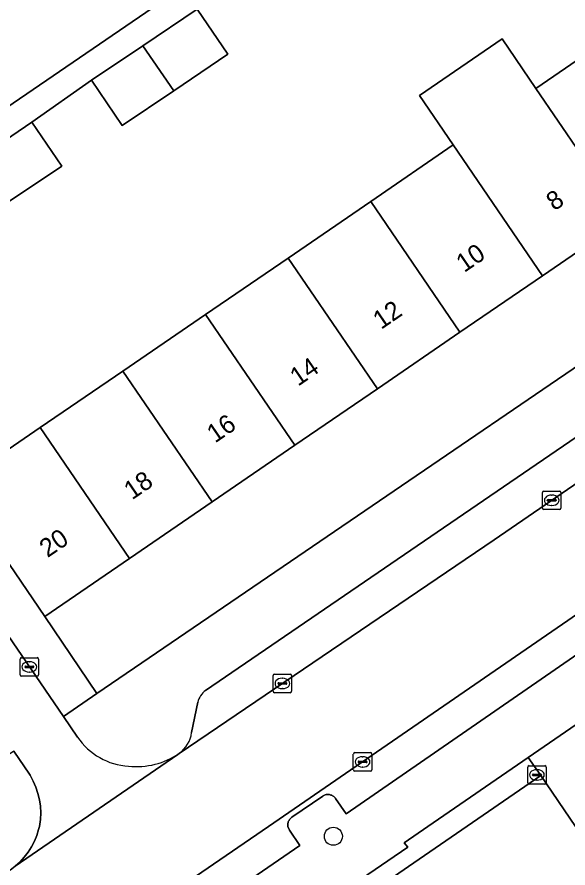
# Model space of a CAD drawing. Extents: x 157445 to 158888, y 383061 to 384688.
# Drawn here: x 158281.38 to 158311.29, y 383747.74 to 383793.91 of the extents above; entities that cross this region are included whole.
import ezdxf

# ---------------------------------------------------------------- set-up
doc = ezdxf.new("R2010")
doc.units = 0
for name, color, linetype in [('IMGEO_Boom', 7, 'Continuous'), ('IMGEO_Erf', 7, 'Continuous'), ('IMGEO_Groenvoorziening', 7, 'Continuous'), ('IMGEO_Kolk', 7, 'Continuous'), ('IMGEO_Pand', 7, 'Continuous'), ('IMGEO_Pand_nummerreeks', 7, 'Continuous'), ('IMGEO_Parkeervlak_open', 7, 'Continuous'), ('IMGEO_Rijbaan_lokaal_open', 7, 'Continuous'), ('IMGEO_Voetpad_halfverhard', 7, 'Continuous'), ('IMGEO_Voetpad_open', 7, 'Continuous')]:
    doc.layers.add(name, color=color, linetype=linetype)

msp = doc.modelspace()

# ---------------------------------------------------------------- linework, layer by layer
at = {"layer": 'IMGEO_Boom'}
msp.add_circle((158298.553, 383749.462), 0.489, dxfattribs=at)
at = {"layer": 'IMGEO_Erf'}
for points in [[(158273.494, 383797.384), (158276.563, 383792.885), (158279.716, 383788.261), (158289.804, 383795.148)], [(158291.161, 383794.338), (158292.818, 383791.882), (158289.888, 383789.906), (158287.087, 383788.017), (158285.43, 383790.471), (158282.191, 383788.206), (158283.81, 383785.806), (158280.867, 383783.848)], [(158278.034, 383768.483), (158282.64, 383771.632), (158287.124, 383774.698), (158291.609, 383777.764), (158296.094, 383780.83), (158300.579, 383783.896), (158305.064, 383786.963), (158303.228, 383789.648), (158307.713, 383792.714), (158309.549, 383790.029), (158314.035, 383793.096)]]:
    msp.add_lwpolyline(points, dxfattribs=at)
msp.add_lwpolyline([(158328.509, 383786.356), (158330.843, 383787.992), (158327.979, 383792.222), (158323.368, 383789.07), (158318.883, 383786.003), (158314.397, 383782.937), (158309.912, 383779.87), (158305.428, 383776.804), (158300.943, 383773.738), (158296.458, 383770.672), (158291.973, 383767.606), (158287.488, 383764.539), (158282.883, 383761.391), (158285.703, 383757.214)], close=True, dxfattribs=at)
at = {"layer": 'IMGEO_Groenvoorziening'}
msp.add_lwpolyline([(158309.812, 383752.752), (158309.134, 383753.742), (158303.679, 383750), (158302.39, 383749.116), (158302.588, 383748.864), (158297.22, 383745.198), (158297.048, 383745.45), (158294.726, 383743.856), (158294.533, 383743.724), (158294.986, 383743.055), (158295.206, 383742.73)], close=True, dxfattribs=at)
at = {"layer": 'IMGEO_Kolk'}
for p, q in [((158309.91, 383767.263), (158309.91, 383768.115)), ((158309.985, 383768.189), (158310.837, 383768.189)), ((158310.398, 383767.969), (158310.423, 383767.969)), ((158310.911, 383768.115), (158310.911, 383767.263)), ((158310.169, 383767.683), (158310.169, 383767.695)), ((158310.607, 383767.646), (158310.209, 383767.646)), ((158310.212, 383767.732), (158310.61, 383767.732)), ((158310.421, 383767.409), (158310.396, 383767.409)), ((158310.653, 383767.695), (158310.653, 383767.683)), ((158310.837, 383767.189), (158309.985, 383767.189)), ((158281.545, 383758.226), (158281.545, 383759.078)), ((158281.62, 383759.152), (158282.472, 383759.152)), ((158282.546, 383759.078), (158282.546, 383758.226)), ((158281.804, 383758.646), (158281.804, 383758.658)), ((158282.242, 383758.609), (158281.844, 383758.609)), ((158281.847, 383758.695), (158282.245, 383758.695)), ((158282.033, 383758.932), (158282.058, 383758.932)), ((158282.288, 383758.658), (158282.288, 383758.646)), ((158282.472, 383758.152), (158281.62, 383758.152)), ((158282.056, 383758.372), (158282.031, 383758.372)), ((158295.286, 383757.326), (158295.286, 383758.178)), ((158295.361, 383758.252), (158296.213, 383758.252)), ((158296.287, 383758.178), (158296.287, 383757.326)), ((158295.545, 383757.746), (158295.545, 383757.758)), ((158295.983, 383757.709), (158295.585, 383757.709)), ((158295.588, 383757.795), (158295.986, 383757.795)), ((158295.774, 383758.032), (158295.799, 383758.032)), ((158296.029, 383757.758), (158296.029, 383757.746)), ((158296.213, 383757.252), (158295.361, 383757.252)), ((158295.797, 383757.472), (158295.772, 383757.472)), ((158299.712, 383754), (158300.564, 383754)), ((158299.637, 383753.074), (158299.637, 383753.926)), ((158299.896, 383753.494), (158299.896, 383753.506)), ((158299.939, 383753.543), (158300.337, 383753.543)), ((158300.125, 383753.78), (158300.15, 383753.78)), ((158300.38, 383753.506), (158300.38, 383753.494)), ((158300.638, 383753.926), (158300.638, 383753.074)), ((158300.334, 383753.457), (158299.936, 383753.457)), ((158300.148, 383753.22), (158300.123, 383753.22)), ((158309.103, 383752.367), (158309.103, 383753.219)), ((158309.178, 383753.293), (158310.03, 383753.293)), ((158309.591, 383753.073), (158309.616, 383753.073)), ((158310.104, 383753.219), (158310.104, 383752.367)), ((158300.564, 383753), (158299.712, 383753)), ((158309.362, 383752.787), (158309.362, 383752.799)), ((158309.8, 383752.75), (158309.402, 383752.75)), ((158309.405, 383752.836), (158309.803, 383752.836)), ((158309.846, 383752.799), (158309.846, 383752.787)), ((158310.03, 383752.293), (158309.178, 383752.293)), ((158309.614, 383752.513), (158309.589, 383752.513))]:
    msp.add_line(p, q, dxfattribs=at)
for points in [[(158309.91, 383767.263), (158309.91, 383768.115)], [(158309.985, 383768.189), (158310.837, 383768.189)], [(158310.911, 383768.115), (158310.911, 383767.263)], [(158310.837, 383767.189), (158309.985, 383767.189)], [(158281.545, 383758.226), (158281.545, 383759.078)], [(158281.62, 383759.152), (158282.472, 383759.152)], [(158282.546, 383759.078), (158282.546, 383758.226)], [(158282.472, 383758.152), (158281.62, 383758.152)], [(158295.286, 383757.326), (158295.286, 383758.178)], [(158295.361, 383758.252), (158296.213, 383758.252)], [(158296.287, 383758.178), (158296.287, 383757.326)], [(158296.213, 383757.252), (158295.361, 383757.252)], [(158299.712, 383754), (158300.564, 383754)], [(158299.637, 383753.074), (158299.637, 383753.926)], [(158300.638, 383753.926), (158300.638, 383753.074)], [(158309.103, 383752.367), (158309.103, 383753.219)], [(158309.178, 383753.293), (158310.03, 383753.293)], [(158310.104, 383753.219), (158310.104, 383752.367)], [(158300.564, 383753), (158299.712, 383753)], [(158310.03, 383752.293), (158309.178, 383752.293)]]:
    msp.add_lwpolyline(points, dxfattribs=at)
for centre, radius, start, end in [((158309.987, 383768.113), 0.0765, 91.552, 178.448), ((158309.987, 383768.113), 0.0765, 91.552, 178.448), ((158310.835, 383768.113), 0.0765, 1.552, 88.448), ((158310.835, 383768.113), 0.0765, 1.552, 88.448), ((158310.209, 383767.692), 0.0403, 85.8775, 175.7526), ((158310.206, 383767.682), 0.0366, 178.938, 274.7102), ((158310.61, 383767.689), 0.043, 264.8664, 352.4533), ((158310.614, 383767.694), 0.0386, 1.7309, 96.639), ((158309.987, 383767.265), 0.0765, 181.552, 268.448), ((158309.987, 383767.265), 0.0765, 181.552, 268.448), ((158310.835, 383767.265), 0.0765, 271.552, 358.448), ((158310.835, 383767.265), 0.0765, 271.552, 358.448), ((158281.622, 383759.076), 0.0765, 91.552, 178.448), ((158281.622, 383759.076), 0.0765, 91.552, 178.448), ((158282.47, 383759.076), 0.0765, 1.552, 88.448), ((158282.47, 383759.076), 0.0765, 1.552, 88.448), ((158281.844, 383758.655), 0.0403, 85.8775, 175.7526), ((158281.841, 383758.645), 0.0366, 178.938, 274.7102), ((158282.245, 383758.652), 0.043, 264.8664, 352.4533), ((158282.249, 383758.657), 0.0386, 1.7309, 96.639), ((158281.622, 383758.228), 0.0765, 181.552, 268.448), ((158281.622, 383758.228), 0.0765, 181.552, 268.448), ((158282.47, 383758.228), 0.0765, 271.552, 358.448), ((158282.47, 383758.228), 0.0765, 271.552, 358.448), ((158295.363, 383758.176), 0.0765, 91.552, 178.448), ((158295.363, 383758.176), 0.0765, 91.552, 178.448), ((158296.211, 383758.176), 0.0765, 1.552, 88.448), ((158296.211, 383758.176), 0.0765, 1.552, 88.448), ((158295.585, 383757.755), 0.0403, 85.8775, 175.7526), ((158295.582, 383757.745), 0.0366, 178.938, 274.7102), ((158295.986, 383757.752), 0.043, 264.8664, 352.4533), ((158295.99, 383757.757), 0.0386, 1.7309, 96.639), ((158295.363, 383757.328), 0.0765, 181.552, 268.448), ((158295.363, 383757.328), 0.0765, 181.552, 268.448), ((158296.211, 383757.328), 0.0765, 271.552, 358.448), ((158296.211, 383757.328), 0.0765, 271.552, 358.448), ((158299.714, 383753.924), 0.0765, 91.552, 178.448), ((158299.714, 383753.924), 0.0765, 91.552, 178.448), ((158300.562, 383753.924), 0.0765, 1.552, 88.448), ((158300.562, 383753.924), 0.0765, 1.552, 88.448), ((158299.936, 383753.503), 0.0403, 85.8775, 175.7526), ((158299.933, 383753.493), 0.0366, 178.938, 274.7102), ((158300.337, 383753.5), 0.043, 264.8664, 352.4533), ((158300.341, 383753.505), 0.0386, 1.7309, 96.639), ((158299.714, 383753.076), 0.0765, 181.552, 268.448), ((158299.714, 383753.076), 0.0765, 181.552, 268.448), ((158300.562, 383753.076), 0.0765, 271.552, 358.448), ((158300.562, 383753.076), 0.0765, 271.552, 358.448), ((158309.18, 383753.217), 0.0765, 91.552, 178.448), ((158309.18, 383753.217), 0.0765, 91.552, 178.448), ((158310.028, 383753.217), 0.0765, 1.552, 88.448), ((158310.028, 383753.217), 0.0765, 1.552, 88.448), ((158309.402, 383752.796), 0.0403, 85.8775, 175.7526), ((158309.399, 383752.786), 0.0366, 178.938, 274.7102), ((158309.803, 383752.793), 0.043, 264.8664, 352.4533), ((158309.807, 383752.798), 0.0386, 1.7309, 96.639), ((158309.18, 383752.369), 0.0765, 181.552, 268.448), ((158309.18, 383752.369), 0.0765, 181.552, 268.448), ((158310.028, 383752.369), 0.0765, 271.552, 358.448), ((158310.028, 383752.369), 0.0765, 271.552, 358.448)]:
    msp.add_arc(centre, radius, start, end, dxfattribs=at)
for centre, major_axis, ratio, start_param, end_param in [((158310.397, 383767.689), (-0.387, 0.002), 0.722429, 4.712389, 7.853982), ((158310.422, 383767.689), (-0.39, 0.002), 0.717154, 1.570796, 4.712389), ((158282.032, 383758.652), (-0.387, 0.002), 0.722429, 4.712389, 7.853982), ((158282.057, 383758.652), (-0.39, 0.002), 0.717154, 1.570796, 4.712389), ((158295.773, 383757.752), (-0.387, 0.002), 0.722429, 4.712389, 7.853982), ((158295.798, 383757.752), (-0.39, 0.002), 0.717154, 1.570796, 4.712389), ((158300.124, 383753.5), (-0.387, 0.002), 0.722429, 4.712389, 7.853982), ((158300.149, 383753.5), (-0.39, 0.002), 0.717154, 1.570796, 4.712389), ((158309.59, 383752.793), (-0.387, 0.002), 0.722429, 4.712389, 7.853982), ((158309.615, 383752.793), (-0.39, 0.002), 0.717154, 1.570796, 4.712389)]:
    msp.add_ellipse(centre, major_axis=major_axis, ratio=ratio, start_param=start_param, end_param=end_param, dxfattribs=at)
at = {"layer": 'IMGEO_Pand'}
for points in [[(158291.161, 383794.338), (158288.217, 383792.351), (158289.888, 383789.906), (158292.818, 383791.882)], [(158314.035, 383793.096), (158309.549, 383790.029), (158314.397, 383782.937), (158318.883, 383786.003)], [(158289.888, 383789.906), (158288.217, 383792.351), (158285.43, 383790.471), (158287.087, 383788.017)], [(158309.549, 383790.029), (158307.713, 383792.714), (158303.228, 383789.648), (158305.064, 383786.963), (158309.912, 383779.87), (158314.397, 383782.937)], [(158282.191, 383788.206), (158279.247, 383786.219), (158280.867, 383783.848), (158283.81, 383785.806)], [(158300.579, 383783.896), (158305.428, 383776.804), (158309.912, 383779.87), (158305.064, 383786.963)], [(158300.579, 383783.896), (158296.094, 383780.83), (158300.943, 383773.738), (158305.428, 383776.804)], [(158291.609, 383777.764), (158296.458, 383770.672), (158300.943, 383773.738), (158296.094, 383780.83)], [(158291.609, 383777.764), (158287.124, 383774.698), (158291.973, 383767.606), (158296.458, 383770.672)], [(158282.64, 383771.632), (158287.488, 383764.539), (158291.973, 383767.606), (158287.124, 383774.698)], [(158282.64, 383771.632), (158278.034, 383768.483), (158282.883, 383761.391), (158287.488, 383764.539)]]:
    msp.add_lwpolyline(points, close=True, dxfattribs=at)
at = {"layer": 'IMGEO_Parkeervlak_open'}
for points in [[(158290.185, 383753.958), (158307.283, 383765.552), (158330.351, 383781.361)], [(158326.484, 383781.177), (158291.616, 383757.372)], [(158330.85, 383774.628), (158295.037, 383750), (158290.097, 383746.61)], [(158286.077, 383741.64), (158296.741, 383748.958), (158296.166, 383749.796), (158296.085, 383750), (158296.082, 383750.023), (158296.079, 383750.068), (158296.08, 383750.113), (158296.086, 383750.158), (158296.095, 383750.202), (158296.108, 383750.245), (158296.125, 383750.286), (158296.145, 383750.327), (158296.169, 383750.365), (158296.197, 383750.4), (158296.227, 383750.433), (158296.26, 383750.464), (158296.296, 383750.491), (158297.974, 383751.643), (158297.993, 383751.655), (158298.032, 383751.677), (158298.073, 383751.696), (158298.116, 383751.71), (158298.159, 383751.721), (158298.203, 383751.728), (158298.248, 383751.73), (158298.293, 383751.729), (158298.337, 383751.724), (158298.381, 383751.715), (158298.424, 383751.702), (158298.466, 383751.685), (158298.505, 383751.664), (158298.543, 383751.64), (158298.579, 383751.613), (158298.612, 383751.583), (158298.642, 383751.55), (158298.669, 383751.514), (158299.245, 383750.676), (158331.24, 383772.758)], [(158291.193, 383756.731), (158290.854, 383755.086)]]:
    msp.add_lwpolyline(points, dxfattribs=at)
msp.add_lwpolyline([(158301.094, 383734.058), (158304.262, 383729.417), (158318.912, 383739.463), (158311.696, 383750), (158309.812, 383752.752), (158295.206, 383742.73), (158297.657, 383739.109), (158294.925, 383737.259), (158292.253, 383741.181), (158283.359, 383735.114), (158282.098, 383734.254), (158281.649, 383734.911), (158281.45, 383734.775), (158276.313, 383731.261), (158276.755, 383730.605), (158275.456, 383729.709), (158263.183, 383721.249), (158272.403, 383707.609), (158274.095, 383708.785), (158301.564, 383727.539), (158298.373, 383732.165)], close=True, dxfattribs=at)
for centre, radius, start, end in [((158292.284, 383756.471), 1.121, 126.549, 166.6088), ((158289.249, 383755.276), 1.616, 305.3919, 353.265)]:
    msp.add_arc(centre, radius, start, end, dxfattribs=at)
at = {"layer": 'IMGEO_Rijbaan_lokaal_open'}
for points in [[(158330.351, 383781.361), (158307.283, 383765.552), (158290.185, 383753.958), (158290.116, 383753.905), (158281.286, 383747.838), (158281.012, 383747.631), (158280.721, 383747.449), (158274.673, 383743.3), (158267.916, 383738.718), (158262.66, 383735.101), (158234.944, 383716.183)], [(158248.547, 383718.234), (158254.816, 383722.516), (158267.801, 383731.384), (158272.686, 383734.719), (158278.94, 383738.991), (158282.459, 383741.394), (158290.097, 383746.61), (158295.037, 383750), (158330.85, 383774.628)], [(158284.664, 383754.841), (158283.897, 383755.957), (158279.624, 383762.174)], [(158281.209, 383754.075), (158282.058, 383752.828), (158282.092, 383752.772), (158282.263, 383752.459), (158282.405, 383752.131), (158282.517, 383751.792), (158282.598, 383751.444), (158282.648, 383751.09), (158282.667, 383750.734), (158282.653, 383750.377), (158282.591, 383750), (158282.552, 383749.835), (158282.452, 383749.506), (158282.323, 383749.189), (158282.165, 383748.883), (158281.981, 383748.594), (158281.772, 383748.321), (158281.54, 383748.069), (158281.286, 383747.838), (158290.116, 383753.905), (158290.185, 383753.958)]]:
    msp.add_lwpolyline(points, dxfattribs=at)
for centre, radius, start, end in [((158287.625, 383756.834), 3.569, 213.9484, 266.9677), ((158287.884, 383757.316), 4.071, 263.6822, 304.4198)]:
    msp.add_arc(centre, radius, start, end, dxfattribs=at)
at = {"layer": 'IMGEO_Voetpad_halfverhard'}
msp.add_lwpolyline([(158318.724, 383745.281), (158315.502, 383750), (158314.978, 383750.767), (158314.612, 383751.303), (158313.85, 383752.419), (158313.483, 383752.957), (158313.196, 383753.377), (158311.73, 383755.524), (158309.134, 383753.742), (158309.812, 383752.752), (158311.696, 383750), (158318.912, 383739.463), (158319.563, 383738.628), (158332.805, 383718.8), (158334.017, 383717.038), (158342.391, 383705.036), (158343.779, 383703.038), (158350.418, 383693.398)], dxfattribs=at)
at = {"layer": 'IMGEO_Voetpad_open'}
for points in [[(158289.804, 383795.148), (158279.716, 383788.261), (158276.815, 383786.283), (158272.684, 383783.465), (158269.302, 383781.158), (158270.2, 383779.842), (158276.472, 383784.347), (158279.247, 383786.219), (158282.191, 383788.206), (158285.43, 383790.471), (158288.217, 383792.351), (158291.161, 383794.338)], [(158333.261, 383790.767), (158330.843, 383787.992), (158328.509, 383786.356), (158285.703, 383757.214), (158283.897, 383755.957), (158284.664, 383754.841)], [(158291.616, 383757.372), (158326.484, 383781.177)], [(158331.24, 383772.758), (158299.245, 383750.676), (158298.669, 383751.514), (158298.642, 383751.55), (158298.612, 383751.583), (158298.579, 383751.613), (158298.543, 383751.64), (158298.505, 383751.664), (158298.466, 383751.685), (158298.424, 383751.702), (158298.381, 383751.715), (158298.337, 383751.724), (158298.293, 383751.729), (158298.248, 383751.73), (158298.203, 383751.728), (158298.159, 383751.721), (158298.116, 383751.71), (158298.073, 383751.696), (158298.032, 383751.677), (158297.993, 383751.655), (158297.974, 383751.643), (158296.296, 383750.491), (158296.26, 383750.464), (158296.227, 383750.433), (158296.197, 383750.4), (158296.169, 383750.365), (158296.145, 383750.327), (158296.125, 383750.286), (158296.108, 383750.245), (158296.095, 383750.202), (158296.086, 383750.158), (158296.08, 383750.113), (158296.079, 383750.068), (158296.082, 383750.023), (158296.085, 383750), (158296.166, 383749.796), (158296.741, 383748.958), (158286.077, 383741.64)], [(158279.624, 383762.174), (158283.897, 383755.957), (158285.703, 383757.214), (158282.883, 383761.391), (158278.034, 383768.483)], [(158290.854, 383755.086), (158291.193, 383756.731)], [(158291.796, 383741.852), (158294.533, 383743.724), (158294.726, 383743.856), (158297.048, 383745.45), (158297.22, 383745.198), (158302.588, 383748.864), (158302.39, 383749.116), (158303.679, 383750), (158309.134, 383753.742), (158311.73, 383755.524)], [(158281.012, 383747.631), (158281.286, 383747.838), (158281.54, 383748.069), (158281.772, 383748.321), (158281.981, 383748.594), (158282.165, 383748.883), (158282.323, 383749.189), (158282.452, 383749.506), (158282.552, 383749.835), (158282.591, 383750), (158282.653, 383750.377), (158282.667, 383750.734), (158282.648, 383751.09), (158282.598, 383751.444), (158282.517, 383751.792), (158282.405, 383752.131), (158282.263, 383752.459), (158282.092, 383752.772), (158282.058, 383752.828), (158281.209, 383754.075), (158276.273, 383750.703), (158275.244, 383750), (158231.45, 383720.093)]]:
    msp.add_lwpolyline(points, dxfattribs=at)
for centre, radius, start, end in [((158292.284, 383756.471), 1.121, 126.549, 166.6088), ((158289.249, 383755.276), 1.616, 305.3919, 353.265), ((158287.625, 383756.834), 3.569, 213.9484, 266.9677), ((158287.884, 383757.316), 4.071, 263.6822, 304.4198)]:
    msp.add_arc(centre, radius, start, end, dxfattribs=at)

# ---------------------------------------------------------------- texts
at = {"layer": 'IMGEO_Pand_nummerreeks'}
for s, rotation, p in [('8', 34.3603, (158310.549, 383783.358)), ('10', 34.3594, (158305.659, 383780.015)), ('12', 34.3594, (158301.144, 383776.929)), ('14', 34.3594, (158296.637, 383773.848)), ('16', 34.3594, (158292.127, 383770.765)), ('18', 34.3594, (158287.621, 383767.683)), ('20', 34.3594, (158283.036, 383764.549))]:
    msp.add_text(s, height=1, rotation=rotation, dxfattribs=at).set_placement(p)

doc.saveas('drawing.dxf')
